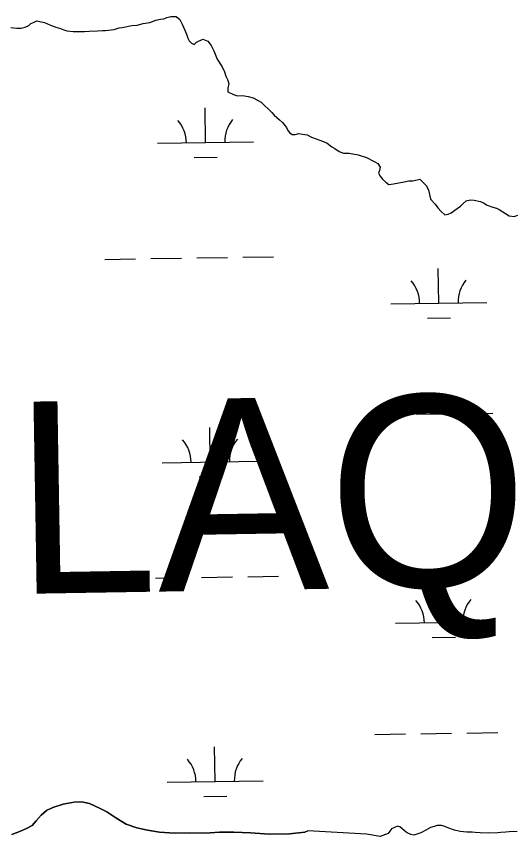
# Model space of a CAD drawing. Extents: x 3807117 to 3845308, y 337856 to 363736.
# Drawn here: x 3832797 to 3833316, y 360101 to 360955 of the extents above; entities that cross this region are included whole.
import ezdxf

# ---------------------------------------------------------------- set-up
doc = ezdxf.new("R2010")
doc.units = 0
for name, color, linetype in [('V-TOPO-GNAM-IDEN', 7, 'Continuous'), ('V-TOPO-SHOR', 7, 'Continuous'), ('V-WETL-SWMP', 7, 'Continuous')]:
    doc.layers.add(name, color=color, linetype=linetype)

msp = doc.modelspace()

# ---------------------------------------------------------------- linework, layer by layer
at = {"layer": 'V-TOPO-SHOR'}
for p, q in [((3832815.64, 360949.51), (3832818.46, 360950.96)), ((3832818.46, 360950.96), (3832826.52, 360949.16)), ((3832936.3, 360948.98), (3832942.43, 360951.42)), ((3832942.43, 360951.42), (3832947.15, 360952.42)), ((3832947.15, 360952.42), (3832950.93, 360952.93)), ((3832950.93, 360952.93), (3832953.75, 360954.39)), ((3832953.75, 360954.39), (3832958, 360955.38)), ((3832958, 360955.38), (3832963.68, 360955.44)), ((3832963.68, 360955.44), (3832967.5, 360952.18)), ((3832967.5, 360952.18), (3832969.92, 360947.47)), ((3832791.57, 360944.03), (3832797.73, 360943.16)), ((3832797.73, 360943.16), (3832801.99, 360943.2)), ((3832801.99, 360943.2), (3832806.23, 360944.2)), ((3832806.23, 360944.2), (3832810, 360946.13)), ((3832810, 360946.13), (3832812.34, 360948.05)), ((3832812.34, 360948.05), (3832815.64, 360949.51)), ((3832826.52, 360949.16), (3832832.71, 360946.39)), ((3832832.71, 360946.39), (3832838.41, 360944.09)), ((3832838.41, 360944.09), (3832843.16, 360942.72)), ((3832843.16, 360942.72), (3832846.49, 360941.34)), ((3832899, 360941.94), (3832904.19, 360943.42)), ((3832904.19, 360943.42), (3832907.5, 360943.93)), ((3832907.5, 360943.93), (3832917.41, 360945.93)), ((3832917.41, 360945.93), (3832923.08, 360946.47)), ((3832923.08, 360946.47), (3832929.22, 360947.96)), ((3832929.22, 360947.96), (3832936.3, 360948.98)), ((3832969.92, 360947.47), (3832971.37, 360944.18)), ((3832971.37, 360944.18), (3832974.29, 360937.11)), ((3832846.49, 360941.34), (3832849.81, 360940.43)), ((3832849.81, 360940.43), (3832856.44, 360939.56)), ((3832856.44, 360939.56), (3832862.12, 360939.63)), ((3832862.12, 360939.63), (3832868.27, 360939.7)), ((3832868.27, 360939.7), (3832873, 360940.22)), ((3832873, 360940.22), (3832881.51, 360940.32)), ((3832881.51, 360940.32), (3832886.71, 360940.85)), ((3832886.71, 360940.85), (3832890.02, 360940.89)), ((3832890.02, 360940.89), (3832899, 360941.94)), ((3832974.29, 360937.11), (3832975.76, 360932.87)), ((3832975.76, 360932.87), (3832977.21, 360930.05)), ((3832977.21, 360930.05), (3832979.6, 360927.71)), ((3832979.6, 360927.71), (3832982.46, 360926.32)), ((3832982.46, 360926.32), (3832984.8, 360928.71)), ((3832984.8, 360928.71), (3832991.39, 360931.63)), ((3832991.39, 360931.63), (3832996.62, 360929.79)), ((3832996.62, 360929.79), (3832999.98, 360925.1)), ((3832999.98, 360925.1), (3833002.88, 360919.45)), ((3833002.88, 360919.45), (3833006.29, 360910.98)), ((3833006.29, 360910.98), (3833011.59, 360902.99)), ((3833011.59, 360902.99), (3833014.01, 360897.81)), ((3833014.01, 360897.81), (3833015.49, 360893.1)), ((3833015.49, 360893.1), (3833016.94, 360889.8)), ((3833016.94, 360889.8), (3833018.41, 360885.56)), ((3833018.41, 360885.56), (3833017.52, 360880.82)), ((3833017.52, 360880.82), (3833017.56, 360877.03)), ((3833017.56, 360877.03), (3833023.27, 360874.26)), ((3833023.27, 360874.26), (3833027.54, 360872.89)), ((3833027.54, 360872.89), (3833032.75, 360872.95)), ((3833032.75, 360872.95), (3833038.44, 360872.07)), ((3833038.44, 360872.07), (3833043.66, 360870.71)), ((3833043.66, 360870.71), (3833048.41, 360868.39)), ((3833048.41, 360868.39), (3833052.23, 360866.07)), ((3833052.23, 360866.07), (3833063.23, 360855.31)), ((3833063.23, 360855.31), (3833065.63, 360852.5)), ((3833065.63, 360852.5), (3833071.36, 360847.83)), ((3833071.36, 360847.83), (3833074.23, 360845.03)), ((3833074.23, 360845.03), (3833078.55, 360839.87)), ((3833078.55, 360839.87), (3833080, 360836.57)), ((3833080, 360836.57), (3833081.92, 360834.23)), ((3833081.92, 360834.23), (3833084.31, 360832.36)), ((3833084.31, 360832.36), (3833087.62, 360832.4)), ((3833087.62, 360832.4), (3833091.4, 360833.39)), ((3833091.4, 360833.39), (3833095.19, 360832.96)), ((3833095.19, 360832.96), (3833099.93, 360832.07)), ((3833099.93, 360832.07), (3833104.69, 360829.76)), ((3833104.69, 360829.76), (3833112.29, 360827)), ((3833112.29, 360827), (3833117.04, 360825.16)), ((3833117.04, 360825.16), (3833120.85, 360823.31)), ((3833120.85, 360823.31), (3833125.62, 360819.58)), ((3833125.62, 360819.58), (3833128.96, 360817.73)), ((3833128.96, 360817.73), (3833133.25, 360814.94)), ((3833133.25, 360814.94), (3833138, 360813.1)), ((3833138, 360813.1), (3833143.68, 360813.16)), ((3833143.68, 360813.16), (3833153.16, 360811.38)), ((3833153.16, 360811.38), (3833161.71, 360808.64)), ((3833161.71, 360808.64), (3833169.8, 360804.47)), ((3833169.8, 360804.47), (3833173.61, 360802.15)), ((3833173.61, 360802.15), (3833176.02, 360798.39)), ((3833176.02, 360798.39), (3833175.58, 360795.07)), ((3833175.58, 360795.07), (3833174.2, 360792.22)), ((3833174.2, 360792.22), (3833176.13, 360788.93)), ((3833176.13, 360788.93), (3833178.52, 360786.11)), ((3833178.52, 360786.11), (3833181.87, 360782.84)), ((3833181.87, 360782.84), (3833185.21, 360780.51)), ((3833185.21, 360780.51), (3833189.94, 360781.04)), ((3833189.94, 360781.04), (3833201.27, 360783.06)), ((3833201.27, 360783.06), (3833205.99, 360784.06)), ((3833205.99, 360784.06), (3833210.25, 360784.11)), ((3833210.25, 360784.11), (3833217.32, 360786.08)), ((3833217.32, 360786.08), (3833224.02, 360779.53)), ((3833224.02, 360779.53), (3833226.44, 360774.83)), ((3833226.44, 360774.83), (3833227.94, 360768.22)), ((3833227.94, 360768.22), (3833228.92, 360764.92)), ((3833228.92, 360764.92), (3833233.24, 360759.76)), ((3833262.57, 360760.57), (3833265.85, 360763.44)), ((3833265.85, 360763.44), (3833270.09, 360764.44)), ((3833270.09, 360764.44), (3833273.88, 360764.01)), ((3833273.88, 360764.01), (3833280.52, 360762.66)), ((3833280.52, 360762.66), (3833283.85, 360761.28)), ((3833233.24, 360759.76), (3833236.12, 360756.01)), ((3833236.12, 360756.01), (3833239.47, 360752.26)), ((3833249.9, 360750.96), (3833256.47, 360755.29)), ((3833256.47, 360755.29), (3833259.76, 360757.7)), ((3833259.76, 360757.7), (3833262.57, 360760.57)), ((3833283.85, 360761.28), (3833287.66, 360758.96)), ((3833287.66, 360758.96), (3833293.37, 360756.66)), ((3833293.37, 360756.66), (3833297.16, 360755.75)), ((3833297.16, 360755.75), (3833300.02, 360754.37)), ((3833300.02, 360754.37), (3833310.5, 360747.86)), ((3833239.47, 360752.26), (3833243.3, 360748.99)), ((3833243.3, 360748.99), (3833247.08, 360749.51)), ((3833247.08, 360749.51), (3833249.9, 360750.96)), ((3833310.5, 360747.86), (3833315.72, 360746.97)), ((3833315.72, 360746.97), (3833319.48, 360748.44)), ((3833161.92, 360103.8), (3833100.92, 360107.5)), ((3833187.91, 360109.45), (3833184.51, 360104.7)), ((3833194.08, 360112.32), (3833187.91, 360109.45)), ((3833196.43, 360111.59), (3833194.08, 360112.32)), ((3833203.19, 360105.9), (3833196.43, 360111.59)), ((3833204.37, 360105.15), (3833203.19, 360105.9)), ((3833207.91, 360103.67), (3833204.37, 360105.15)), ((3833218.39, 360105.47), (3833211.04, 360102.96)), ((3833223.79, 360107.93), (3833218.39, 360105.47)), ((3833228.4, 360110.76), (3833223.79, 360107.93)), ((3833232.27, 360112.02), (3833228.4, 360110.76)), ((3833235.37, 360112.87), (3833232.27, 360112.02)), ((3833240.05, 360112.97), (3833235.37, 360112.87)), ((3833243.58, 360111.88), (3833240.05, 360112.97)), ((3833247.52, 360110.02), (3833243.58, 360111.88)), ((3833253.41, 360108.21), (3833247.52, 360110.02)), ((3833259.28, 360106.78), (3833253.41, 360108.21)), ((3833266.31, 360106.16), (3833259.28, 360106.78)), ((3833271.77, 360105.89), (3833266.31, 360106.16)), ((3833274.9, 360105.58), (3833271.77, 360105.89)), ((3833280.36, 360105.31), (3833274.9, 360105.58)), ((3833288.94, 360105.11), (3833280.36, 360105.31)), ((3833298.68, 360105.33), (3833288.94, 360105.11)), ((3833301.79, 360105.79), (3833298.68, 360105.33)), ((3833306.85, 360105.91), (3833301.79, 360105.79)), ((3833310.35, 360106.38), (3833306.85, 360105.91)), ((3833318.92, 360106.57), (3833310.35, 360106.38)), ((3833176.01, 360101.39), (3833161.92, 360103.8)), ((3833184.51, 360104.7), (3833176.01, 360101.39)), ((3833211.04, 360102.96), (3833207.91, 360103.67))]:
    msp.add_line(p, q, dxfattribs=at)
msp.add_lwpolyline([(3832792.27, 360103.61), (3832801.34, 360106.88), (3832807.64, 360109.72), (3832813.54, 360112.95), (3832817.84, 360117.75), (3832822.92, 360123.74), (3832828.4, 360128.55), (3832835.09, 360131.79), (3832845.74, 360135.08), (3832857.19, 360137.19), (3832865.1, 360137.68), (3832873.44, 360135.79), (3832883.78, 360131.16), (3832891.34, 360127.29), (3832900.91, 360121.06), (3832911.67, 360114.46), (3832922.8, 360110.63), (3832933.91, 360107.98), (3832946.2, 360106.14), (3832962.04, 360105.13), (3832977.47, 360105.31), (3832994.1, 360105.1), (3833008.73, 360106.06), (3833023.77, 360105.83), (3833041.19, 360105.24), (3833060.6, 360103.87), (3833081.57, 360104.11), (3833097.77, 360105.88), (3833100.92, 360107.5)], dxfattribs=at)
at = {"layer": 'V-WETL-SWMP'}
for p, q in [((3832815.64, 360949.51), (3832818.46, 360950.96)), ((3832818.46, 360950.96), (3832826.52, 360949.16)), ((3832936.3, 360948.98), (3832942.43, 360951.42)), ((3832942.43, 360951.42), (3832947.15, 360952.42)), ((3832947.15, 360952.42), (3832950.93, 360952.93)), ((3832950.93, 360952.93), (3832953.75, 360954.39)), ((3832953.75, 360954.39), (3832958, 360955.38)), ((3832958, 360955.38), (3832963.68, 360955.44)), ((3832963.68, 360955.44), (3832967.5, 360952.18)), ((3832967.5, 360952.18), (3832969.92, 360947.47)), ((3832791.57, 360944.03), (3832797.73, 360943.16)), ((3832797.73, 360943.16), (3832801.99, 360943.2)), ((3832801.99, 360943.2), (3832806.23, 360944.2)), ((3832806.23, 360944.2), (3832810, 360946.13)), ((3832810, 360946.13), (3832812.34, 360948.05)), ((3832812.34, 360948.05), (3832815.64, 360949.51)), ((3832826.52, 360949.16), (3832832.71, 360946.39)), ((3832832.71, 360946.39), (3832838.41, 360944.09)), ((3832838.41, 360944.09), (3832843.16, 360942.72)), ((3832843.16, 360942.72), (3832846.49, 360941.34)), ((3832899, 360941.94), (3832904.19, 360943.42)), ((3832904.19, 360943.42), (3832907.5, 360943.93)), ((3832907.5, 360943.93), (3832917.41, 360945.93)), ((3832917.41, 360945.93), (3832923.08, 360946.47)), ((3832923.08, 360946.47), (3832929.22, 360947.96)), ((3832929.22, 360947.96), (3832936.3, 360948.98)), ((3832969.92, 360947.47), (3832971.37, 360944.18)), ((3832971.37, 360944.18), (3832974.29, 360937.11)), ((3832846.49, 360941.34), (3832849.81, 360940.43)), ((3832849.81, 360940.43), (3832856.44, 360939.56)), ((3832856.44, 360939.56), (3832862.12, 360939.63)), ((3832862.12, 360939.63), (3832868.27, 360939.7)), ((3832868.27, 360939.7), (3832873, 360940.22)), ((3832873, 360940.22), (3832881.51, 360940.32)), ((3832881.51, 360940.32), (3832886.71, 360940.85)), ((3832886.71, 360940.85), (3832890.02, 360940.89)), ((3832890.02, 360940.89), (3832899, 360941.94)), ((3832974.29, 360937.11), (3832975.76, 360932.87)), ((3832975.76, 360932.87), (3832977.21, 360930.05)), ((3832977.21, 360930.05), (3832979.6, 360927.71)), ((3832979.6, 360927.71), (3832982.46, 360926.32)), ((3832982.46, 360926.32), (3832984.8, 360928.71)), ((3832984.8, 360928.71), (3832991.39, 360931.63)), ((3832991.39, 360931.63), (3832996.62, 360929.79)), ((3832996.62, 360929.79), (3832999.98, 360925.1)), ((3832999.98, 360925.1), (3833002.88, 360919.45)), ((3833002.88, 360919.45), (3833006.29, 360910.98)), ((3833006.29, 360910.98), (3833011.59, 360902.99)), ((3833011.59, 360902.99), (3833014.01, 360897.81)), ((3833014.01, 360897.81), (3833015.49, 360893.1)), ((3833015.49, 360893.1), (3833016.94, 360889.8)), ((3833016.94, 360889.8), (3833018.41, 360885.56)), ((3833018.41, 360885.56), (3833017.52, 360880.82)), ((3833017.52, 360880.82), (3833017.56, 360877.03)), ((3833017.56, 360877.03), (3833023.27, 360874.26)), ((3833023.27, 360874.26), (3833027.54, 360872.89)), ((3833027.54, 360872.89), (3833032.75, 360872.95)), ((3833032.75, 360872.95), (3833038.44, 360872.07)), ((3833038.44, 360872.07), (3833043.66, 360870.71)), ((3833043.66, 360870.71), (3833048.41, 360868.39)), ((3833048.41, 360868.39), (3833052.23, 360866.07)), ((3833052.23, 360866.07), (3833063.23, 360855.31)), ((3832994.21, 360824.12), (3832993.68, 360860.12)), ((3833063.23, 360855.31), (3833065.63, 360852.5)), ((3833065.63, 360852.5), (3833071.36, 360847.83)), ((3833071.36, 360847.83), (3833074.23, 360845.03)), ((3833074.23, 360845.03), (3833078.55, 360839.87)), ((3833078.55, 360839.87), (3833080, 360836.57)), ((3833080, 360836.57), (3833081.92, 360834.23)), ((3833081.92, 360834.23), (3833084.31, 360832.36)), ((3833084.31, 360832.36), (3833087.62, 360832.4)), ((3833087.62, 360832.4), (3833091.4, 360833.39)), ((3833091.4, 360833.39), (3833095.19, 360832.96)), ((3833095.19, 360832.96), (3833099.93, 360832.07)), ((3833099.93, 360832.07), (3833104.69, 360829.76)), ((3832944.22, 360823.37), (3833044.21, 360824.87)), ((3833104.69, 360829.76), (3833112.29, 360827)), ((3833112.29, 360827), (3833117.04, 360825.16)), ((3833117.04, 360825.16), (3833120.85, 360823.31)), ((3833120.85, 360823.31), (3833125.62, 360819.58)), ((3833125.62, 360819.58), (3833128.96, 360817.73)), ((3833128.96, 360817.73), (3833133.25, 360814.94)), ((3833133.25, 360814.94), (3833138, 360813.1)), ((3832982.45, 360808.51), (3833006.44, 360808.87)), ((3833138, 360813.1), (3833143.68, 360813.16)), ((3833143.68, 360813.16), (3833153.16, 360811.38)), ((3833153.16, 360811.38), (3833161.71, 360808.64)), ((3833161.71, 360808.64), (3833169.8, 360804.47)), ((3833169.8, 360804.47), (3833173.61, 360802.15)), ((3833173.61, 360802.15), (3833176.02, 360798.39)), ((3833176.02, 360798.39), (3833175.58, 360795.07)), ((3833175.58, 360795.07), (3833174.2, 360792.22)), ((3833174.2, 360792.22), (3833176.13, 360788.93)), ((3833176.13, 360788.93), (3833178.52, 360786.11)), ((3833178.52, 360786.11), (3833181.87, 360782.84)), ((3833181.87, 360782.84), (3833185.21, 360780.51)), ((3833185.21, 360780.51), (3833189.94, 360781.04)), ((3833189.94, 360781.04), (3833201.27, 360783.06)), ((3833201.27, 360783.06), (3833205.99, 360784.06)), ((3833205.99, 360784.06), (3833210.25, 360784.11)), ((3833210.25, 360784.11), (3833217.32, 360786.08)), ((3833217.32, 360786.08), (3833224.02, 360779.53)), ((3833224.02, 360779.53), (3833226.44, 360774.83)), ((3833226.44, 360774.83), (3833227.94, 360768.22)), ((3833227.94, 360768.22), (3833228.92, 360764.92)), ((3833228.92, 360764.92), (3833233.24, 360759.76)), ((3833262.57, 360760.57), (3833265.85, 360763.44)), ((3833265.85, 360763.44), (3833270.09, 360764.44)), ((3833270.09, 360764.44), (3833273.88, 360764.01)), ((3833273.88, 360764.01), (3833280.52, 360762.66)), ((3833280.52, 360762.66), (3833283.85, 360761.28)), ((3833233.24, 360759.76), (3833236.12, 360756.01)), ((3833236.12, 360756.01), (3833239.47, 360752.26)), ((3833249.9, 360750.96), (3833256.47, 360755.29)), ((3833256.47, 360755.29), (3833259.76, 360757.7)), ((3833259.76, 360757.7), (3833262.57, 360760.57)), ((3833283.85, 360761.28), (3833287.66, 360758.96)), ((3833287.66, 360758.96), (3833293.37, 360756.66)), ((3833293.37, 360756.66), (3833297.16, 360755.75)), ((3833297.16, 360755.75), (3833300.02, 360754.37)), ((3833300.02, 360754.37), (3833310.5, 360747.86)), ((3833239.47, 360752.26), (3833243.3, 360748.99)), ((3833243.3, 360748.99), (3833247.08, 360749.51)), ((3833247.08, 360749.51), (3833249.9, 360750.96)), ((3833310.5, 360747.86), (3833315.72, 360746.97)), ((3833315.72, 360746.97), (3833319.48, 360748.44)), ((3832889.18, 360702.46), (3832921.18, 360702.94)), ((3832937.18, 360703.18), (3832969.17, 360703.66)), ((3832985.17, 360703.9), (3833017.17, 360704.38)), ((3833033.16, 360704.62), (3833065.16, 360705.1)), ((3833237.22, 360656.93), (3833236.68, 360692.92)), ((3833187.22, 360656.18), (3833287.21, 360657.68)), ((3833225.45, 360641.32), (3833249.45, 360641.68)), ((3833165.55, 360540.41), (3833197.54, 360540.89)), ((3833213.54, 360541.13), (3833245.54, 360541.61)), ((3833261.54, 360541.85), (3833293.53, 360542.33)), ((3832999.2, 360491.48), (3832998.66, 360527.48)), ((3832949.2, 360490.73), (3833049.19, 360492.23)), ((3832987.43, 360475.87), (3833011.43, 360476.23)), ((3832894.16, 360369.82), (3832926.16, 360370.3)), ((3832942.16, 360370.54), (3832974.16, 360371.02)), ((3832990.15, 360371.26), (3833022.15, 360371.74)), ((3833038.15, 360371.98), (3833070.15, 360372.46)), ((3833242.2, 360324.29), (3833241.66, 360360.29)), ((3833192.21, 360323.54), (3833292.2, 360325.04)), ((3833230.43, 360308.68), (3833254.43, 360309.04)), ((3833170.53, 360207.77), (3833202.53, 360208.25)), ((3833218.53, 360208.49), (3833250.52, 360208.97)), ((3833266.52, 360209.21), (3833298.52, 360209.69)), ((3833004.18, 360158.84), (3833003.64, 360194.84)), ((3832954.19, 360158.09), (3833054.18, 360159.59)), ((3832992.41, 360143.23), (3833016.41, 360143.59)), ((3832835.09, 360131.79), (3832828.4, 360128.55)), ((3832845.74, 360135.08), (3832835.09, 360131.79)), ((3832857.2, 360137.19), (3832845.74, 360135.08)), ((3832865.11, 360137.67), (3832857.2, 360137.19)), ((3832873.44, 360135.79), (3832865.11, 360137.67)), ((3832883.78, 360131.16), (3832873.44, 360135.79)), ((3832891.34, 360127.29), (3832883.78, 360131.16)), ((3832822.92, 360123.74), (3832817.84, 360117.75)), ((3832828.4, 360128.55), (3832822.92, 360123.74)), ((3832900.91, 360121.06), (3832891.34, 360127.29)), ((3832817.84, 360117.75), (3832813.54, 360112.95)), ((3832911.67, 360114.46), (3832900.91, 360121.06)), ((3832922.8, 360110.62), (3832911.67, 360114.46)), ((3832801.34, 360106.87), (3832792.28, 360103.61)), ((3832807.64, 360109.72), (3832801.34, 360106.87)), ((3832813.54, 360112.95), (3832807.64, 360109.72)), ((3832933.91, 360107.98), (3832922.8, 360110.62)), ((3832946.2, 360106.14), (3832933.91, 360107.98)), ((3832962.04, 360105.13), (3832946.2, 360106.14)), ((3832977.47, 360105.31), (3832962.04, 360105.13)), ((3832994.1, 360105.1), (3832977.47, 360105.31)), ((3833008.73, 360106.06), (3832994.1, 360105.1)), ((3833023.77, 360105.83), (3833008.73, 360106.06)), ((3833041.19, 360105.24), (3833023.77, 360105.83)), ((3833060.6, 360103.87), (3833041.19, 360105.24)), ((3833097.78, 360105.88), (3833081.57, 360104.11)), ((3833100.73, 360107.4), (3833097.78, 360105.88)), ((3833161.92, 360103.8), (3833100.73, 360107.4)), ((3833187.91, 360109.45), (3833184.51, 360104.7)), ((3833194.08, 360112.32), (3833187.91, 360109.45)), ((3833196.43, 360111.59), (3833194.08, 360112.32)), ((3833203.19, 360105.9), (3833196.43, 360111.59)), ((3833204.37, 360105.15), (3833203.19, 360105.9)), ((3833207.91, 360103.67), (3833204.37, 360105.15)), ((3833218.39, 360105.47), (3833211.04, 360102.96)), ((3833223.79, 360107.93), (3833218.39, 360105.47)), ((3833228.4, 360110.76), (3833223.79, 360107.93)), ((3833232.27, 360112.02), (3833228.4, 360110.76)), ((3833235.37, 360112.87), (3833232.27, 360112.02)), ((3833240.05, 360112.97), (3833235.37, 360112.87)), ((3833243.58, 360111.88), (3833240.05, 360112.97)), ((3833247.52, 360110.02), (3833243.58, 360111.88)), ((3833253.41, 360108.21), (3833247.52, 360110.02)), ((3833259.28, 360106.78), (3833253.41, 360108.21)), ((3833266.31, 360106.16), (3833259.28, 360106.78)), ((3833271.77, 360105.89), (3833266.31, 360106.16)), ((3833274.9, 360105.58), (3833271.77, 360105.89)), ((3833280.36, 360105.31), (3833274.9, 360105.58)), ((3833288.94, 360105.11), (3833280.36, 360105.31)), ((3833298.68, 360105.33), (3833288.94, 360105.11)), ((3833301.79, 360105.79), (3833298.68, 360105.33)), ((3833306.85, 360105.91), (3833301.79, 360105.79)), ((3833310.35, 360106.38), (3833306.85, 360105.91)), ((3833318.92, 360106.57), (3833310.35, 360106.38)), ((3833081.57, 360104.11), (3833060.6, 360103.87)), ((3833176.01, 360101.39), (3833161.92, 360103.8)), ((3833184.51, 360104.7), (3833176.01, 360101.39)), ((3833211.04, 360102.96), (3833207.91, 360103.67))]:
    msp.add_line(p, q, dxfattribs=at)
for centre, start, end in [((3832938.97, 360823.77), 0.08653, 41.63019), ((3833049.44, 360825.42), 140.08653, 181.63019), ((3833181.97, 360656.58), 0.08653, 41.63019), ((3833292.45, 360658.23), 140.08653, 181.63019), ((3833054.43, 360492.78), 140.08653, 181.63019), ((3832943.95, 360491.13), 0.08653, 41.63019), ((3833186.96, 360323.94), 0.08653, 41.63019), ((3833297.43, 360325.59), 140.08653, 181.63019), ((3832948.94, 360158.49), 0.08653, 41.63019), ((3833059.41, 360160.15), 140.08653, 181.63019)]:
    msp.add_arc(centre, 35.25, start, end, dxfattribs=at)

# ---------------------------------------------------------------- texts
at = {"layer": 'V-TOPO-GNAM-IDEN'}
msp.add_text('PLAQUEMINES', height=199.9996, rotation=0.95194, dxfattribs=at).set_placement((3832618.04, 360351.03))

doc.saveas('drawing.dxf')
